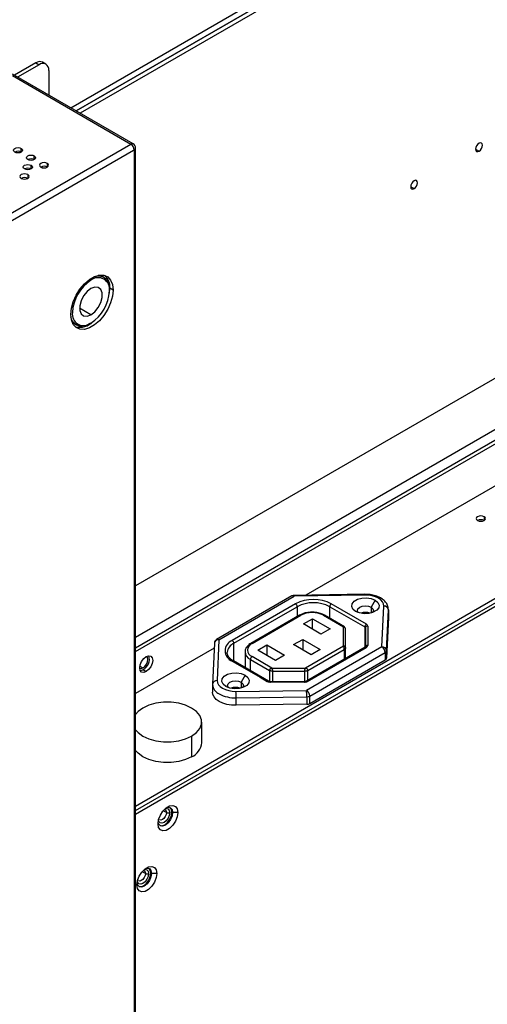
# Model space of a CAD drawing. Header units: millimetres. Extents: x 0 to 1118, y 0 to 864.
# Tile 284 of 304: x 996 to 1013, y 672 to 708. Entities that reach past the tile are written whole.
import ezdxf

# ---------------------------------------------------------------- set-up
doc = ezdxf.new("R2010")
doc.units = ezdxf.units.MM

msp = doc.modelspace()

# ---------------------------------------------------------------- linework, layer by layer
at = {"color": 8, "linetype": 'Continuous', "lineweight": 25}
for p, q in [((997.6956, 704.8908), (1019.2417, 717.3291)), ((1019.4557, 717.2271), (997.8909, 704.778)), ((1018.9572, 716.7701), (998.0375, 704.6934)), ((1000.0472, 685.6968), (1037.7794, 707.4791)), ((995.5789, 706.0563), (999.8805, 703.5731)), ((995.903, 703.2839), (995.903, 703.42)), ((996.3744, 703.0118), (996.3744, 703.1479)), ((1012.3904, 703.3906), (1012.5141, 703.3191)), ((996.2566, 702.6716), (996.2566, 702.8077)), ((996.8458, 702.8757), (996.8458, 702.7397)), ((996.1387, 702.4675), (996.1387, 702.3315)), ((1010.0334, 702.0299), (1010.1571, 701.9584)), ((1000.0472, 679.5676), (1036.5546, 700.6429)), ((998.4309, 698.6371), (998.4028, 698.6858)), ((998.4309, 697.385), (998.0185, 697.6232)), ((1012.6956, 690.0602), (1012.6956, 689.9241)), ((1005.9145, 686.7987), (1005.9145, 686.4391)), ((1007.093, 686.3847), (1007.093, 686.7987)), ((1008.5956, 686.7817), (1008.5956, 686.5698)), ((1008.3649, 686.0644), (1008.3649, 685.316)), ((1003.6164, 684.8199), (1003.6164, 685.472)), ((1007.6239, 685.2478), (1007.6239, 684.8882)), ((1004.2174, 684.4729), (1004.2174, 684.8869)), ((1000.2047, 684.6454), (1000.3165, 684.5808)), ((1004.9133, 684.4852), (1004.9133, 684.0815)), ((1005.0311, 684.0785), (1005.0311, 684.457)), ((1006.185, 684.457), (1006.185, 684.0794)), ((1006.3028, 684.1256), (1006.3028, 684.4852)), ((1003.8815, 684.0603), (1003.8815, 683.8484)), ((1006.1746, 684.0785), (1006.1746, 684.0633)), ((1001.171, 679.3318), (1001.0544, 679.3991)), ((1000.4049, 677.1204), (1000.2883, 677.1877))]:
    msp.add_line(p, q, dxfattribs=at)
at = {"color": 7, "linetype": 'Continuous', "lineweight": 25}
for p, q in [((997.891, 704.7779), (1019.0608, 716.999)), ((996.4275, 706.5189), (995.6513, 706.0709)), ((996.5453, 706.4509), (995.7692, 706.0028)), ((996.4275, 706.5189), (996.5453, 706.4509)), ((996.7953, 706.4757), (996.6774, 706.5437)), ((999.9638, 703.5813), (995.5789, 706.1127)), ((996.8989, 706.2467), (996.8989, 705.3507)), ((1000.0472, 685.3099), (1032.6655, 704.1401)), ((1000.0472, 685.1738), (1032.7834, 704.072)), ((926.1057, 660.9838), (999.8805, 703.5731)), ((1000.0472, 627.7028), (1000.0472, 703.437)), ((926.2471, 660.7933), (999.9748, 703.3554)), ((999.9748, 703.3554), (999.9984, 703.369)), ((999.9984, 703.369), (999.9984, 627.6348)), ((996.6143, 702.7419), (996.6154, 702.7368)), ((1033.0191, 702.6839), (1006.2258, 687.2165)), ((1000.0472, 679.4043), (1036.9909, 700.7315)), ((1037.1087, 700.6634), (1000.0472, 679.2682)), ((998.8484, 698.775), (998.7072, 698.8197)), ((998.8955, 698.7478), (998.8484, 698.775)), ((1018.9572, 698.4718), (1000.0472, 687.5552)), ((999.0989, 698.1648), (999.1145, 698.3512)), ((999.1027, 698.2491), (999.1027, 698.29)), ((999.2323, 698.2832), (999.1145, 698.3512)), ((997.7392, 697.1428), (997.8485, 697.0429)), ((997.8485, 697.0429), (997.8956, 697.0157)), ((998.4309, 697.0856), (998.3956, 697.0652)), ((1005.7252, 687.188), (1002.9909, 685.6095)), ((1003.0742, 685.6013), (1005.8085, 687.1797)), ((1008.3699, 687.248), (1005.806, 687.2103)), ((1008.3724, 687.2175), (1005.8085, 687.1797)), ((1008.7429, 687.0368), (1008.5956, 686.7817)), ((1005.8556, 686.9008), (1003.5575, 685.5741)), ((1003.6164, 685.472), (1005.9145, 686.7987)), ((1007.093, 686.7987), (1008.3649, 686.0644)), ((1008.4239, 686.1665), (1007.1519, 686.9008)), ((1008.9905, 685.3428), (1009.0558, 686.8229)), ((1009.1571, 685.2043), (1009.2224, 686.6844)), ((1009.2224, 686.6844), (1009.2227, 686.6966)), ((1009.2224, 686.6844), (1009.2224, 686.4122)), ((1009.2227, 686.4245), (1009.2227, 686.6966)), ((1006.0025, 686.4899), (1004.2347, 685.4694)), ((1004.2763, 685.4652), (1006.0441, 686.4858)), ((1006.1384, 686.1728), (1006.4684, 686.3633)), ((1006.4684, 686.3633), (1007.1048, 685.9959)), ((1006.4684, 685.9823), (1006.4684, 686.3633)), ((1006.8691, 686.4858), (1007.5894, 686.0699)), ((1007.6316, 686.0737), (1006.9107, 686.4899)), ((1009.2224, 686.4122), (1009.1571, 684.9321)), ((1009.2227, 686.4245), (1009.2224, 686.4122)), ((1006.7748, 685.8054), (1006.1384, 686.1728)), ((1007.1048, 685.9959), (1006.7748, 685.8054)), ((1007.5894, 685.364), (1007.5894, 686.0699)), ((1007.6727, 685.3159), (1007.6727, 685.982)), ((1008.3894, 686.0304), (1008.3894, 685.3311)), ((1008.4727, 686.0984), (1008.4727, 685.3899)), ((1003.0742, 685.6013), (1003.0089, 684.1212)), ((1005.7848, 685.4244), (1006.1148, 685.6149)), ((1006.1148, 685.6149), (1006.7512, 685.2475)), ((1006.1148, 685.6149), (1006.1148, 685.2339)), ((1002.8999, 685.2965), (1000.0472, 683.6496)), ((1002.9077, 685.4725), (1002.8424, 683.9924)), ((1004.4885, 685.2203), (1004.8185, 685.4108)), ((1005.1249, 684.8529), (1004.4885, 685.2203)), ((1004.8185, 685.4108), (1005.4549, 685.0434)), ((1004.8185, 685.4108), (1004.8185, 685.0298)), ((1006.4212, 685.057), (1005.7848, 685.4244)), ((1007.5894, 685.364), (1006.2195, 684.5732)), ((1008.3822, 685.326), (1006.2508, 684.0956)), ((1008.9905, 685.3428), (1006.2562, 683.7643)), ((1006.2925, 684.0914), (1008.4239, 685.3219)), ((1006.3028, 684.4852), (1007.6239, 685.2478)), ((1006.7512, 685.2475), (1006.4212, 685.057)), ((1007.6727, 684.9164), (1007.6727, 685.3159)), ((1003.3723, 685.1319), (1003.3726, 685.1441)), ((1004.0222, 685.1591), (1004.0222, 684.5856)), ((1004.2174, 684.8869), (1004.9133, 684.4852)), ((1004.9966, 684.5732), (1004.2763, 684.989)), ((1005.4549, 685.0434), (1005.1249, 684.8529)), ((1006.374, 683.5602), (1009.1083, 685.1387)), ((1006.374, 683.288), (1009.1083, 684.8665)), ((1009.1083, 685.1387), (1009.1083, 684.8665)), ((1009.1571, 684.9321), (1009.1571, 685.2043)), ((1000.4344, 684.4448), (1000.3165, 684.5128)), ((1003.5574, 684.8258), (1004.5745, 684.2386)), ((1004.8711, 684.0956), (1003.5985, 684.8302)), ((1004.9966, 684.5732), (1006.2195, 684.5732)), ((1004.0289, 684.3155), (1003.8815, 684.0603)), ((1004.5745, 684.2386), (1004.8294, 684.0914)), ((1005.0311, 684.457), (1006.185, 684.457)), ((1002.8422, 683.9875), (1002.842, 683.9753)), ((1002.842, 683.9753), (1002.842, 683.7031)), ((1002.8424, 683.9924), (1002.8422, 683.9875)), ((1006.1746, 684.0785), (1004.9473, 684.0785)), ((1006.1746, 684.0633), (1004.9473, 684.0633)), ((1003.6923, 683.7266), (1006.2562, 683.7643)), ((1003.6965, 683.4944), (1006.2604, 683.5321)), ((1003.6965, 683.2222), (1003.6965, 683.4944)), ((1006.2604, 683.5321), (1006.2604, 683.2599)), ((1006.374, 683.288), (1006.374, 683.5602)), ((1006.2604, 683.2599), (1003.6965, 683.2222)), ((1002.4504, 681.8662), (1002.4504, 682.6147)), ((1002.0843, 682.1044), (1002.0843, 681.3559)), ((1001.3949, 679.3386), (1001.3713, 679.3522)), ((1001.5834, 679.3386), (1001.3949, 679.3386)), ((1000.6289, 677.1272), (1000.6053, 677.1408)), ((1000.8174, 677.1272), (1000.6289, 677.1272))]:
    msp.add_line(p, q, dxfattribs=at)
at = {"color": 7, "linetype": 'Continuous', "lineweight": 25, "flags": 128}
for points in [[(995.6673, 703.2839), (995.6312, 703.3152), (995.6185, 703.352), (995.6312, 703.3888), (995.6673, 703.42), (995.7214, 703.4409), (995.7852, 703.4482), (995.849, 703.4409), (995.903, 703.42)], [(995.903, 703.42), (995.9392, 703.3888), (995.9518, 703.352), (995.9392, 703.3152), (995.903, 703.2839), (995.849, 703.2631), (995.7852, 703.2558), (995.7214, 703.2631), (995.6673, 703.2839)], [(1012.5141, 703.6049), (1012.4668, 703.5667), (1012.4266, 703.5126), (1012.3998, 703.4507), (1012.3904, 703.3906), (1012.3998, 703.3413), (1012.4266, 703.3105), (1012.4668, 703.3027), (1012.5141, 703.3191)], [(1012.5141, 703.3191), (1012.5615, 703.3573), (1012.6016, 703.4115), (1012.6285, 703.4733), (1012.6379, 703.5335), (1012.6285, 703.5827), (1012.6016, 703.6136), (1012.5615, 703.6214), (1012.5141, 703.6049)], [(996.1387, 703.0118), (996.1026, 703.043), (996.0899, 703.0798), (996.1026, 703.1167), (996.1387, 703.1479), (996.1928, 703.1687), (996.2566, 703.1761), (996.3204, 703.1687), (996.3744, 703.1479)], [(996.3744, 703.1479), (996.4106, 703.1167), (996.4232, 703.0798), (996.4106, 703.043), (996.3744, 703.0118), (996.3204, 702.9909), (996.2566, 702.9836), (996.1928, 702.9909), (996.1387, 703.0118)], [(996.0209, 702.6716), (995.9847, 702.7028), (995.9721, 702.7397), (995.9847, 702.7765), (996.0209, 702.8077), (996.0749, 702.8286), (996.1387, 702.8359), (996.2025, 702.8286), (996.2566, 702.8077)], [(996.2566, 702.8077), (996.2927, 702.7765), (996.3054, 702.7397), (996.2927, 702.7028), (996.2566, 702.6716), (996.2025, 702.6508), (996.1387, 702.6435), (996.0749, 702.6508), (996.0209, 702.6716)], [(996.8458, 702.8757), (996.7918, 702.8966), (996.728, 702.9039), (996.6642, 702.8966), (996.6101, 702.8757), (996.574, 702.8445), (996.5613, 702.8077), (996.574, 702.7709), (996.6101, 702.7397)], [(996.6101, 702.7397), (996.6642, 702.7188), (996.728, 702.7115), (996.7918, 702.7188), (996.8458, 702.7397), (996.882, 702.7709), (996.8946, 702.8077), (996.882, 702.8445), (996.8458, 702.8757)], [(996.644, 702.7547), (996.6552, 702.7437), (996.6781, 702.7159)], [(996.1387, 702.4675), (996.0847, 702.4884), (996.0209, 702.4957), (995.9571, 702.4884), (995.903, 702.4675), (995.8669, 702.4363), (995.8542, 702.3995), (995.8669, 702.3627), (995.903, 702.3315)], [(995.903, 702.3315), (995.9571, 702.3106), (996.0209, 702.3033), (996.0847, 702.3106), (996.1387, 702.3315), (996.1749, 702.3627), (996.1875, 702.3995), (996.1749, 702.4363), (996.1387, 702.4675)], [(1010.1571, 702.2442), (1010.1098, 702.206), (1010.0696, 702.1519), (1010.0428, 702.09), (1010.0334, 702.0299), (1010.0428, 701.9807), (1010.0696, 701.9498), (1010.1098, 701.942), (1010.1571, 701.9584)], [(1010.1571, 701.9584), (1010.2045, 701.9967), (1010.2446, 702.0508), (1010.2714, 702.1127), (1010.2809, 702.1728), (1010.2714, 702.222), (1010.2446, 702.2529), (1010.2045, 702.2607), (1010.1571, 702.2442)], [(997.7003, 697.3987), (997.7225, 697.6233), (997.788, 697.8605), (997.8929, 698.0965), (998.0311, 698.3177), (998.1946, 698.5112), (998.374, 698.6658), (998.5586, 698.7724), (998.7379, 698.8249), (998.9014, 698.8202), (999.0397, 698.7585), (999.1446, 698.6436), (999.2101, 698.482), (999.2323, 698.2832)], [(998.5438, 698.7657), (998.6662, 698.7924), (998.7884, 698.7875), (998.8956, 698.7478), (998.9835, 698.6748), (999.0489, 698.5714), (999.0891, 698.4414), (999.1027, 698.29)], [(999.2323, 698.2832), (999.2101, 698.0586), (999.1446, 697.8214), (999.0397, 697.5854), (998.9014, 697.3642), (998.7379, 697.1707), (998.5586, 697.0161), (998.374, 696.9095), (998.1946, 696.857), (998.0311, 696.8617), (997.8929, 696.9233), (997.788, 697.0383), (997.7225, 697.1999), (997.7003, 697.3987)], [(998.4309, 698.3377), (998.2899, 698.2275), (998.1658, 698.0732), (998.0737, 697.8933), (998.0247, 697.7096), (998.0247, 697.5441), (998.0737, 697.417), (998.1658, 697.3434), (998.2899, 697.3323), (998.4309, 697.385)], [(998.4309, 697.385), (998.572, 697.4952), (998.6961, 697.6495), (998.7881, 697.8294), (998.8371, 698.0131), (998.8371, 698.1786), (998.7881, 698.3057), (998.6961, 698.3793), (998.572, 698.3904), (998.4309, 698.3377)], [(998.3956, 697.0652), (998.2576, 697.0013), (998.125, 696.9712), (998.0027, 696.976), (997.8956, 697.0157), (997.8076, 697.0887), (997.7423, 697.1922), (997.7042, 697.3114)], [(1012.6956, 690.0602), (1012.6416, 690.081), (1012.5778, 690.0884), (1012.514, 690.081), (1012.4599, 690.0602), (1012.4238, 690.029), (1012.4111, 689.9922), (1012.4238, 689.9553), (1012.4599, 689.9241)], [(1012.4599, 689.9241), (1012.514, 689.9033), (1012.5778, 689.8959), (1012.6416, 689.9033), (1012.6956, 689.9241), (1012.7318, 689.9553), (1012.7444, 689.9922), (1012.7318, 690.029), (1012.6956, 690.0602)], [(1008.0358, 686.6286), (1007.9362, 686.7107), (1007.8913, 686.8076), (1007.9064, 686.9074), (1007.9798, 686.9983), (1008.1026, 687.0692), (1008.2599, 687.1115), (1008.4329, 687.1203), (1008.6007, 687.0943), (1008.7429, 687.0368)], [(1008.7429, 687.0368), (1008.8425, 686.9547), (1008.8874, 686.8579), (1008.8723, 686.758), (1008.7989, 686.6672), (1008.6761, 686.5963), (1008.5188, 686.5539), (1008.3458, 686.5452), (1008.178, 686.5711), (1008.0358, 686.6286)], [(1009.0558, 686.8229), (1009.0456, 686.9006), (1009.0085, 686.9755), (1008.946, 687.0445), (1008.8608, 687.1049), (1008.7562, 687.1541), (1008.6366, 687.1901), (1008.5069, 687.2116), (1008.3724, 687.2175)], [(1008.1295, 686.5861), (1008.1199, 686.5982), (1008.0977, 686.6626), (1008.1199, 686.7271), (1008.1831, 686.7817), (1008.2777, 686.8182), (1008.3894, 686.831), (1008.501, 686.8182), (1008.5956, 686.7817)], [(1008.5956, 686.7817), (1008.6588, 686.7271), (1008.681, 686.6626), (1008.6588, 686.5982), (1008.6492, 686.5861)], [(1000.4344, 684.4448), (1000.3442, 684.4134), (1000.2677, 684.4283), (1000.2166, 684.4871), (1000.1987, 684.5809), (1000.2166, 684.6954), (1000.2677, 684.8132), (1000.3442, 684.9163), (1000.4344, 684.9891)], [(1000.3165, 684.5808), (1000.3842, 684.6354), (1000.4415, 684.7128), (1000.4799, 684.8011), (1000.4933, 684.887), (1000.4799, 684.9574), (1000.4487, 684.9969)], [(1000.4344, 684.9891), (1000.5246, 685.0205), (1000.6011, 685.0056), (1000.6522, 684.9468), (1000.6701, 684.853), (1000.6522, 684.7385), (1000.6011, 684.6207), (1000.5246, 684.5175), (1000.4344, 684.4448)], [(1000.1991, 684.5646), (1000.2489, 684.5573), (1000.3165, 684.5808)], [(1000.2196, 684.4809), (1000.2263, 684.4814), (1000.3165, 684.5128)], [(1003.3218, 683.9073), (1003.2222, 683.9894), (1003.1772, 684.0862), (1003.1924, 684.1861), (1003.2657, 684.2769), (1003.3885, 684.3478), (1003.5459, 684.3902), (1003.7189, 684.3989), (1003.8866, 684.373), (1004.0289, 684.3155)], [(1004.0289, 684.3155), (1004.1285, 684.2333), (1004.1734, 684.1365), (1004.1583, 684.0367), (1004.0849, 683.9458), (1003.9621, 683.8749), (1003.8047, 683.8326), (1003.6317, 683.8238), (1003.464, 683.8498), (1003.3218, 683.9073)], [(1003.0089, 684.1212), (1003.0191, 684.0435), (1003.0562, 683.9686), (1003.1186, 683.8996), (1003.2039, 683.8392), (1003.3085, 683.79), (1003.4281, 683.754), (1003.5578, 683.7325), (1003.6923, 683.7266)], [(1003.4155, 683.8648), (1003.4058, 683.8768), (1003.3836, 683.9413), (1003.4058, 684.0057), (1003.4691, 684.0603), (1003.5637, 684.0968), (1003.6753, 684.1096), (1003.7869, 684.0968), (1003.8815, 684.0603)], [(1003.8815, 684.0603), (1003.9448, 684.0057), (1003.967, 683.9413), (1003.9448, 683.8768), (1003.9351, 683.8648)], [(1003.6965, 683.2222), (1003.5284, 683.2296), (1003.3662, 683.2563), (1003.2168, 683.3014), (1003.0861, 683.3629), (1002.9795, 683.4384), (1002.9014, 683.5247), (1002.855, 683.6183), (1002.842, 683.7031)], [(1000.3165, 683.1249), (1000.142, 682.9986), (1000.0472, 682.893)], [(1002.0843, 682.1044), (1002.2588, 682.2308), (1002.3803, 682.3763), (1002.4426, 682.5339), (1002.4426, 682.6955), (1002.3803, 682.853), (1002.2588, 682.9986), (1002.0843, 683.1249), (1001.8655, 683.2257), (1001.6133, 683.2958), (1001.3404, 683.3317), (1001.0605, 683.3317), (1000.7876, 683.2958), (1000.5354, 683.2257), (1000.3165, 683.1249)], [(1000.0472, 682.3363), (1000.142, 682.2308), (1000.3165, 682.1044), (1000.5354, 682.0037), (1000.7876, 681.9336), (1001.0605, 681.8976), (1001.3404, 681.8976), (1001.6133, 681.9336), (1001.8655, 682.0037), (1002.0843, 682.1044)], [(1002.0843, 681.3559), (1001.8655, 681.2552), (1001.6133, 681.1851), (1001.3404, 681.1491), (1001.0605, 681.1491), (1000.7876, 681.1851), (1000.5354, 681.2552), (1000.3165, 681.3559), (1000.142, 681.4823), (1000.0472, 681.5878)], [(1000.8646, 678.9236), (1000.8862, 679.0781), (1000.9487, 679.2389), (1001.0443, 679.3868), (1001.1616, 679.5038), (1001.2864, 679.5759), (1001.4037, 679.5943), (1001.4994, 679.5568), (1001.5618, 679.468), (1001.5834, 679.3386)], [(1001.1732, 679.5127), (1001.2312, 679.527), (1001.3172, 679.5103), (1001.3747, 679.4441), (1001.3949, 679.3386)], [(1001.3713, 679.3522), (1001.3511, 679.4577), (1001.3051, 679.5164)], [(1001.5834, 679.3386), (1001.5618, 679.1841), (1001.4994, 679.0232), (1001.4037, 678.8754), (1001.2864, 678.7583), (1001.1616, 678.6863), (1001.0443, 678.6679), (1000.9487, 678.7053), (1000.8862, 678.7941), (1000.8646, 678.9236)], [(1001.3949, 679.3386), (1001.3747, 679.2097), (1001.3172, 679.0772), (1001.2312, 678.9612), (1001.1297, 678.8793), (1001.0282, 678.844), (1000.9422, 678.8607), (1000.8847, 678.9269), (1000.8682, 678.9842)], [(1000.9308, 678.8682), (1001.0047, 678.8576), (1001.1062, 678.8929), (1001.2076, 678.9748), (1001.2937, 679.0908), (1001.3511, 679.2234), (1001.3713, 679.3522)], [(1000.0985, 676.7122), (1000.1202, 676.8667), (1000.1826, 677.0275), (1000.2782, 677.1754), (1000.3956, 677.2924), (1000.5204, 677.3645), (1000.6377, 677.3829), (1000.7333, 677.3455), (1000.7957, 677.2566), (1000.8174, 677.1272)], [(1000.8174, 677.1272), (1000.7957, 676.9727), (1000.7333, 676.8118), (1000.6377, 676.664), (1000.5204, 676.547), (1000.3956, 676.4749), (1000.2782, 676.4565), (1000.1826, 676.4939), (1000.1202, 676.5827), (1000.0985, 676.7122)], [(1000.6289, 677.1272), (1000.6087, 676.9984), (1000.5512, 676.8658), (1000.4652, 676.7498), (1000.3637, 676.6679), (1000.2622, 676.6326), (1000.1762, 676.6494), (1000.1187, 676.7155), (1000.1021, 676.7728)], [(1000.1648, 676.6568), (1000.2386, 676.6462), (1000.3401, 676.6815), (1000.4416, 676.7634), (1000.5276, 676.8794), (1000.5851, 677.012), (1000.6053, 677.1408)], [(1000.4072, 677.3013), (1000.4652, 677.3156), (1000.5512, 677.2989), (1000.6087, 677.2327), (1000.6289, 677.1272)], [(1000.6053, 677.1408), (1000.5851, 677.2463), (1000.539, 677.305)]]:
    msp.add_lwpolyline(points, dxfattribs=at)
at = {"color": 8, "linetype": 'Continuous', "lineweight": 25, "flags": 128}
for points in [[(1004.9473, 684.0633), (1004.9473, 684.0713), (1004.9473, 684.0765), (1004.9473, 684.0785), (1004.9473, 684.0785)], [(1001.2888, 679.3318), (1001.2731, 679.2316), (1001.2284, 679.1285), (1001.1615, 679.0383), (1001.0826, 678.9746), (1001.0037, 678.9471), (1000.9367, 678.9601), (1000.892, 679.0116), (1000.8798, 679.0521)], [(1001.171, 679.3318), (1001.1598, 679.2602), (1001.1278, 679.1866), (1001.08, 679.1221), (1001.0237, 679.0766), (1000.9673, 679.057), (1000.9196, 679.0662)], [(1001.1203, 679.4686), (1001.1615, 679.4783), (1001.2284, 679.4653), (1001.2731, 679.4139), (1001.2888, 679.3318)], [(1001.1277, 679.4272), (1001.1278, 679.4272), (1001.1598, 679.3904), (1001.171, 679.3318)], [(1000.8961, 679.1118), (1000.8991, 679.1183), (1000.9007, 679.1258)], [(1000.5228, 677.1204), (1000.5071, 677.0202), (1000.4624, 676.9171), (1000.3955, 676.8269), (1000.3165, 676.7632), (1000.2376, 676.7357), (1000.1707, 676.7487), (1000.126, 676.8002), (1000.1138, 676.8407)], [(1000.4049, 677.1204), (1000.3937, 677.0488), (1000.3618, 676.9752), (1000.314, 676.9107), (1000.2576, 676.8652), (1000.2012, 676.8456), (1000.1536, 676.8549)], [(1000.3543, 677.2572), (1000.3955, 677.2669), (1000.4624, 677.2539), (1000.5071, 677.2025), (1000.5228, 677.1204)], [(1000.3617, 677.2158), (1000.3618, 677.2158), (1000.3937, 677.179), (1000.4049, 677.1204)], [(1000.1301, 676.9005), (1000.1331, 676.9069), (1000.1347, 676.9144)]]:
    msp.add_lwpolyline(points, dxfattribs=at)
at = {"color": 7, "linetype": 'Continuous', "lineweight": 25}
for centre, radius, start, end in [((996.5739, 706.3145), 0.2515, 65.69288, 125.61758), ((996.6833, 706.2817), 0.2184, 350.78596, 129.20329), ((999.7425, 703.3573), 0.2561, 2.60548, 57.39452), ((999.8805, 703.437), 0.1667, 0, 60.00269), ((995.7852, 703.0565), 0.2562, 62.61002, 117.3846), ((996.2566, 702.7843), 0.2562, 62.61002, 117.3846), ((996.728, 702.5122), 0.2562, 62.61002, 117.3846), ((996.0209, 702.104), 0.2562, 62.61002, 117.3846), ((996.1387, 702.4442), 0.2562, 62.61002, 117.3846), ((998.5351, 698.3964), 0.5811, 355.53542, 45.03481), ((999.2176, 697.4072), 1.46, 122.60548, 177.39452), ((998.6932, 698.3156), 0.4149, 350.78596, 129.20329), ((997.6442, 698.3155), 1.46, 302.60548, 357.39452), ((998.1687, 697.4071), 0.4149, 170.78596, 309.20329), ((998.0053, 697.6412), 0.7121, 258.96011, 314.25101), ((1012.5778, 689.6966), 0.2562, 62.61002, 117.3846), ((1005.8085, 687.0437), 0.1667, 90.84281, 119.99731), ((1006.5037, 685.6498), 1.409, 62.61021, 117.3892), ((1005.7865, 686.7929), 0.1281, 2.60542, 57.39543), ((1006.5037, 685.6614), 1.2809, 62.6097, 117.39035), ((1007.2209, 686.7929), 0.1281, 122.60473, 177.3946), ((1009.067, 686.667), 0.1563, 6.3909, 94.12091), ((1006.4566, 685.6897), 0.8966, 62.60997, 117.39033), ((1008.3894, 686.1277), 0.4657, 68.59218, 111.40782), ((1008.4929, 686.0586), 0.1281, 122.6124, 177.39534), ((1008.3476, 686.0262), 0.0419, 5.69404, 65.63016), ((1008.4657, 686.0219), 0.0769, 84.81716, 173.64883), ((1008.3893, 686.0901), 0.0838, 5.6946, 65.63257), ((1003.0742, 685.4652), 0.1667, 119.99731, 177.47247), ((1003.6995, 685.1999), 0.4002, 110.78176, 249.20826), ((1003.4884, 685.4662), 0.1281, 2.60541, 57.39542), ((1004.3667, 685.2271), 0.2547, 110.7834, 249.2164), ((1008.4657, 685.3134), 0.0769, 84.82108, 173.64865), ((1008.3893, 685.3982), 0.0838, 294.3718, 354.31096), ((1009.0017, 685.1869), 0.1563, 6.39089, 94.12092), ((1008.8524, 685.1271), 0.2561, 2.60548, 57.39452), ((1000.1189, 684.8958), 0.431, 297.29234, 16.88029), ((1004.3454, 684.8811), 0.1281, 122.60541, 177.3941), ((1009.0726, 685.2162), 0.0853, 294.73792, 351.99992), ((1009.0726, 684.944), 0.0853, 294.73792, 351.99992), ((1003.6753, 683.4063), 0.4657, 68.59218, 111.40782), ((1004.9425, 684.3037), 0.2405, 241.95796, 271.1456), ((1006.1794, 684.3037), 0.2405, 268.85363, 298.04597), ((1003.6543, 684.7055), 1.2119, 242.03715, 271.99752), ((997.3697, 683.4949), 6.3269, 359.99524, 2.09916), ((999.9335, 683.5326), 6.3269, 359.99524, 2.09916), ((1006.1182, 683.5486), 0.2561, 2.60548, 57.39452), ((1006.2616, 683.7706), 0.2385, 269.71395, 298.11922), ((1006.2616, 683.4984), 0.2385, 269.71395, 298.11922), ((1001.8384, 681.9189), 0.6143, 293.59917, 355.08069), ((1001.2299, 679.4455), 0.1281, 242.60967, 297.39033), ((1000.4639, 677.2341), 0.1281, 242.60967, 297.39033)]:
    msp.add_arc(centre, radius, start, end, dxfattribs=at)
at = {"color": 8, "linetype": 'Continuous', "lineweight": 25}
for centre, radius, start, end in [((999.9293, 703.5049), 0.0838, 65.69288, 125.61758), ((999.9638, 703.4453), 0.0838, 294.37466, 354.3052), ((1005.7597, 687.1116), 0.0838, 54.38242, 114.30712), ((1005.6832, 687.1851), 0.1254, 357.56703, 11.60643), ((1008.2471, 687.2228), 0.1254, 357.56702, 11.60644), ((1006.0197, 686.4517), 0.0419, 54.3817, 114.30754), ((1006.8935, 686.4517), 0.0419, 65.69304, 125.61802), ((1008.3894, 686.1277), 0.4657, 68.59217, 111.40783), ((1003.0581, 685.4501), 0.1521, 83.91739, 171.50455), ((1003.0254, 685.5331), 0.0838, 54.38242, 114.30712), ((1003.7926, 685.0864), 0.424, 114.56213, 172.18333), ((1004.2522, 685.4334), 0.04, 52.74641, 115.95772), ((1008.3995, 685.2878), 0.0419, 54.38154, 114.30705), ((1004.3477, 685.1858), 0.3261, 183.46844, 246.44332), ((1003.2569, 684.0153), 0.4169, 185.51626, 245.80388), ((1002.9927, 683.97), 0.1521, 83.91738, 171.50454), ((1003.6753, 683.4063), 0.4657, 68.59218, 111.40782), ((1004.8537, 684.0583), 0.0411, 64.95148, 126.29868), ((1006.2683, 684.0597), 0.0399, 52.74272, 116.07023)]:
    msp.add_arc(centre, radius, start, end, dxfattribs=at)
at = {"color": 7, "linetype": 'Continuous', "lineweight": 25}
for points, knots in [([(1009.2223, 686.6795), (1009.2213, 686.7123), (1009.2188, 686.7923), (1009.1678, 686.9128), (1009.0718, 687.0286), (1008.936, 687.1251), (1008.7639, 687.1978), (1008.5697, 687.2424), (1008.4347, 687.2462), (1008.3699, 687.248)], [0, 0, 0, 0, 0.09744074, 0.2371318, 0.3784756, 0.52917856, 0.68864282, 0.85045354, 1, 1, 1, 1]), ([(1006.9152, 686.4873), (1006.8898, 686.5009), (1006.8167, 686.54), (1006.6721, 686.5833), (1006.4858, 686.6048), (1006.2971, 686.5931), (1006.1285, 686.5537), (1006.0388, 686.5081), (1005.998, 686.4873)], [0, 0, 0, 0, 0.0993428, 0.2856585, 0.4715789, 0.657361, 0.8439657, 1, 1, 1, 1]), ([(1007.666, 686.0098), (1007.6608, 686.0219), (1007.65, 686.0471), (1007.6253, 686.0721), (1007.6089, 686.0797), (1007.6035, 686.0823)], [0, 0, 0, 0, 0.3864073, 0.7980718, 1, 1, 1, 1]), ([(1007.6727, 685.982), (1007.6724, 685.9867), (1007.6718, 685.9961), (1007.6679, 686.0056), (1007.6659, 686.0103)], [0, 0, 0, 0, 0.5036359, 1, 1, 1, 1]), ([(1004.1467, 685.4017), (1004.118, 685.3735), (1004.059, 685.3155), (1004.0212, 685.2296), (1004.0267, 685.1791), (1004.0279, 685.1673)], [0, 0, 0, 0, 0.4213317, 0.8650693, 1, 1, 1, 1]), ([(1004.2347, 685.4694), (1004.2095, 685.4551), (1004.1751, 685.4356), (1004.1526, 685.4089), (1004.1467, 685.4017)], [0, 0, 0, 0, 0.7338387, 1, 1, 1, 1]), ([(1007.6239, 685.2478), (1007.6237, 685.2527), (1007.6234, 685.2623), (1007.6212, 685.2787), (1007.6179, 685.2954), (1007.612, 685.3172), (1007.6025, 685.3431), (1007.5937, 685.357), (1007.5894, 685.364)], [0, 0, 0, 0, 0.1252169, 0.2504959, 0.3758797, 0.5011803, 0.7504226, 1, 1, 1, 1]), ([(1007.6694, 685.2962), (1007.6691, 685.3015), (1007.6684, 685.3119), (1007.6633, 685.3292), (1007.6569, 685.3446), (1007.6518, 685.3533), (1007.6497, 685.3569)], [0, 0, 0, 0, 0.280151, 0.5521053, 0.8112961, 1, 1, 1, 1]), ([(1007.6727, 685.3159), (1007.6724, 685.3204), (1007.6717, 685.3295), (1007.6663, 685.3413), (1007.659, 685.351), (1007.6525, 685.3551), (1007.6497, 685.3569)], [0, 0, 0, 0, 0.2654239, 0.53164418, 0.79747486, 1, 1, 1, 1]), ([(1007.6727, 685.3159), (1007.6727, 685.3095), (1007.6726, 685.3031), (1007.6694, 685.297), (1007.6694, 685.297)], [0, 0, 0, 0, 0.9941109, 1, 1, 1, 1]), ([(1008.3914, 685.3324), (1008.3916, 685.3326), (1008.3923, 685.3333), (1008.3859, 685.3287), (1008.3819, 685.3259)], [0, 0, 0, 0, 0.3696101, 1, 1, 1, 1]), ([(1003.6047, 684.8267), (1003.581, 684.8411), (1003.5122, 684.8831), (1003.4302, 684.9636), (1003.3766, 685.0563), (1003.3759, 685.1145), (1003.3756, 685.1413)], [0, 0, 0, 0, 0.1545071, 0.45013306, 0.74664197, 1, 1, 1, 1]), ([(1004.9133, 684.4852), (1004.9136, 684.49), (1004.9143, 684.4994), (1004.9196, 684.5139), (1004.9278, 684.5278), (1004.9421, 684.5448), (1004.9652, 684.5628), (1004.9862, 684.5697), (1004.9966, 684.5732)], [0, 0, 0, 0, 0.1252169, 0.2504959, 0.3758798, 0.5011804, 0.7504227, 1, 1, 1, 1]), ([(1005.0311, 684.457), (1005.031, 684.4619), (1005.0306, 684.4715), (1005.0283, 684.4878), (1005.0253, 684.5046), (1005.0189, 684.5263), (1005.0099, 684.5523), (1005.001, 684.5662), (1004.9966, 684.5732)], [0, 0, 0, 0, 0.1249146, 0.2502041, 0.3753102, 0.5005858, 0.7500742, 1, 1, 1, 1]), ([(1006.185, 684.457), (1006.1851, 684.4619), (1006.1853, 684.4716), (1006.1876, 684.4879), (1006.191, 684.5046), (1006.197, 684.5264), (1006.2066, 684.5522), (1006.2152, 684.5662), (1006.2195, 684.5732)], [0, 0, 0, 0, 0.1252168, 0.250496, 0.3758798, 0.5011804, 0.7504227, 1, 1, 1, 1]), ([(1006.3028, 684.4852), (1006.3025, 684.4899), (1006.3017, 684.4993), (1006.2963, 684.5137), (1006.2885, 684.5279), (1006.2739, 684.5446), (1006.2511, 684.563), (1006.23, 684.5698), (1006.2195, 684.5732)], [0, 0, 0, 0, 0.1249146, 0.250204, 0.3753102, 0.5005857, 0.7500741, 1, 1, 1, 1]), ([(1004.9473, 684.0785), (1004.9362, 684.0791), (1004.9137, 684.0801), (1004.8864, 684.0877), (1004.8754, 684.0933), (1004.8708, 684.0957)], [0, 0, 0, 0, 0.3613275, 0.7300555, 1, 1, 1, 1]), ([(1006.251, 684.0957), (1006.2457, 684.093), (1006.2346, 684.0874), (1006.2072, 684.0801), (1006.1859, 684.0791), (1006.1746, 684.0785)], [0, 0, 0, 0, 0.3070888, 0.6306376, 1, 1, 1, 1])]:
    msp.add_open_spline(points, degree=3, knots=knots, dxfattribs=at)
at = {"color": 8, "linetype": 'Continuous', "lineweight": 25}
for points, knots in [([(1007.6039, 686.0831), (1007.6033, 686.0831), (1007.5989, 686.0829), (1007.5938, 686.076), (1007.5894, 686.0699)], [0, 0, 0, 0, 0.1350512, 1, 1, 1, 1]), ([(1007.6659, 686.0103), (1007.6659, 686.0104), (1007.6642, 686.0153), (1007.658, 686.0246), (1007.644, 686.0416), (1007.6208, 686.0597), (1007.5998, 686.0665), (1007.5894, 686.0699)], [0, 0, 0, 0, 0.002489, 0.1693617, 0.3361236, 0.6678389, 1, 1, 1, 1]), ([(1007.6497, 685.3569), (1007.6489, 685.3575), (1007.6411, 685.3632), (1007.6205, 685.3686), (1007.5998, 685.3655), (1007.5894, 685.364)], [0, 0, 0, 0, 0.0565997, 0.5278868, 1, 1, 1, 1]), ([(1007.6694, 685.297), (1007.6667, 685.2909), (1007.6612, 685.2788), (1007.6456, 685.262), (1007.6311, 685.2526), (1007.6239, 685.2478)], [0, 0, 0, 0, 0.3320143, 0.6660071, 1, 1, 1, 1]), ([(1003.5574, 684.8257), (1003.5652, 684.8293), (1003.5808, 684.8365), (1003.593, 684.8321), (1003.5991, 684.8299)], [0, 0, 0, 0, 0.5000284, 1, 1, 1, 1])]:
    msp.add_open_spline(points, degree=3, knots=knots, dxfattribs=at)
at = {"color": 7, "linetype": 'Continuous', "lineweight": 25}
for points in [[(1005.0311, 684.457), (1005.0202, 684.4574), (1004.9984, 684.4581), (1004.967, 684.4639), (1004.9377, 684.4726), (1004.9214, 684.481), (1004.9133, 684.4852)], [(1006.3028, 684.4852), (1006.2947, 684.481), (1006.2784, 684.4726), (1006.2491, 684.4639), (1006.2177, 684.4581), (1006.1959, 684.4574), (1006.185, 684.457)]]:
    msp.add_open_spline(points, degree=3, dxfattribs=at)

doc.saveas('drawing.dxf')
